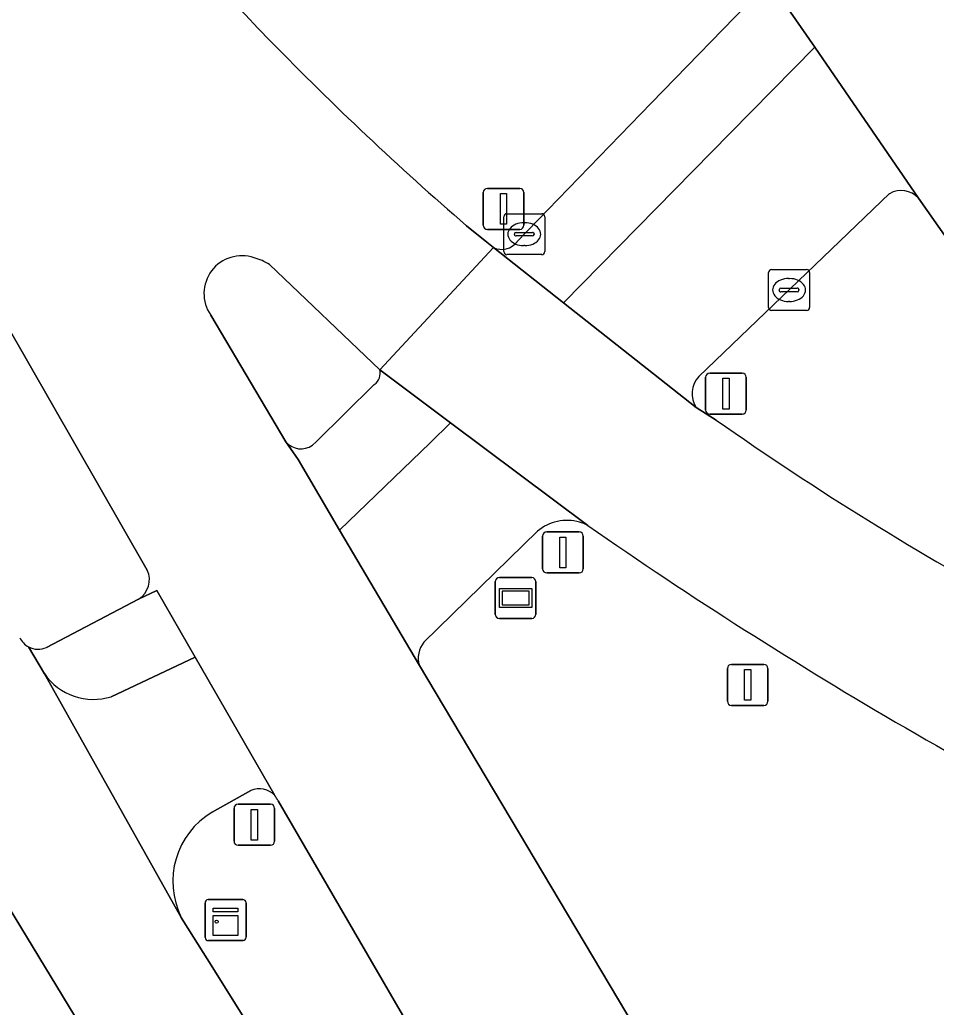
# Model space of a CAD drawing. Extents: x 155018 to 156648, y 383979 to 385733.
# Drawn here: x 155965.2 to 155987.55, y 384791.48 to 384815.58 of the extents above; entities that cross this region are included whole.
import ezdxf

# ---------------------------------------------------------------- set-up
doc = ezdxf.new("R2010")
doc.units = 0
for name, color, linetype in [('IMGEO_Afsluitpaal', 7, 'Continuous'), ('IMGEO_Berm_groen', 7, 'Continuous'), ('IMGEO_Fietspad_gesloten', 7, 'Continuous'), ('IMGEO_Kast', 7, 'Continuous'), ('IMGEO_Kolk', 7, 'Continuous'), ('IMGEO_Lichtmast', 7, 'Continuous'), ('IMGEO_Parkeervlak_open', 7, 'Continuous'), ('IMGEO_Rijbaan_lokaal_gesloten', 7, 'Continuous'), ('IMGEO_Rijbaan_regionaal_gesloten', 7, 'Continuous'), ('IMGEO_Verkeerseiland_gesloten', 7, 'Continuous'), ('IMGEO_Verkeerseiland_groen', 7, 'Continuous'), ('IMGEO_Voetpad_gesloten', 7, 'Continuous'), ('IMGEO_Wegwijzer', 7, 'Continuous')]:
    doc.layers.add(name, color=color, linetype=linetype)

msp = doc.modelspace()

# ---------------------------------------------------------------- linework, layer by layer
at = {"layer": 'IMGEO_Afsluitpaal'}
for p, q in [((155976.505, 384810.565), (155976.505, 384811.365)), ((155976.505, 384811.365), (155976.505, 384810.565)), ((155976.605, 384811.465), (155977.395, 384811.465)), ((155977.395, 384811.465), (155976.605, 384811.465)), ((155977.495, 384811.365), (155977.495, 384810.565)), ((155977.495, 384810.565), (155977.495, 384811.365)), ((155977.395, 384810.465), (155976.605, 384810.465)), ((155976.605, 384810.465), (155977.395, 384810.465)), ((155981.93, 384806.054), (155981.93, 384806.854)), ((155981.93, 384806.854), (155981.93, 384806.054)), ((155982.03, 384806.954), (155982.82, 384806.954)), ((155982.82, 384806.954), (155982.03, 384806.954)), ((155982.92, 384806.854), (155982.92, 384806.054)), ((155982.92, 384806.054), (155982.92, 384806.854)), ((155982.82, 384805.954), (155982.03, 384805.954)), ((155982.03, 384805.954), (155982.82, 384805.954)), ((155977.953, 384802.179), (155977.953, 384802.979)), ((155977.953, 384802.979), (155977.953, 384802.179)), ((155978.053, 384803.079), (155978.843, 384803.079)), ((155978.843, 384803.079), (155978.053, 384803.079)), ((155978.943, 384802.979), (155978.943, 384802.179)), ((155978.943, 384802.179), (155978.943, 384802.979)), ((155978.843, 384802.079), (155978.053, 384802.079)), ((155978.053, 384802.079), (155978.843, 384802.079)), ((155970.525, 384796.432), (155971.315, 384796.432)), ((155971.315, 384796.432), (155970.525, 384796.432)), ((155970.425, 384795.532), (155970.425, 384796.332)), ((155970.425, 384796.332), (155970.425, 384795.532)), ((155971.415, 384796.332), (155971.415, 384795.532)), ((155971.415, 384795.532), (155971.415, 384796.332)), ((155971.315, 384795.432), (155970.525, 384795.432)), ((155970.525, 384795.432), (155971.315, 384795.432))]:
    msp.add_line(p, q, dxfattribs=at)
for points in [[(155976.925, 384811.34), (155977.075, 384811.34), (155977.075, 384810.59), (155976.925, 384810.59), (155976.925, 384811.34)], [(155982.35, 384806.829), (155982.5, 384806.829), (155982.5, 384806.079), (155982.35, 384806.079), (155982.35, 384806.829)], [(155978.373, 384802.954), (155978.523, 384802.954), (155978.523, 384802.204), (155978.373, 384802.204), (155978.373, 384802.954)], [(155970.845, 384796.307), (155970.995, 384796.307), (155970.995, 384795.557), (155970.845, 384795.557), (155970.845, 384796.307)]]:
    msp.add_lwpolyline(points, dxfattribs=at)
for centre, start, end in [((155976.605, 384811.365), 90, 180), ((155976.605, 384811.365), 90, 180), ((155977.395, 384811.365), 0, 90), ((155977.395, 384811.365), 360, 90), ((155976.605, 384810.565), 180, 270), ((155976.605, 384810.565), 180, 270), ((155977.395, 384810.565), 270, 0), ((155977.395, 384810.565), 270, 0), ((155982.03, 384806.854), 90, 180), ((155982.03, 384806.854), 90, 180), ((155982.82, 384806.854), 0, 90), ((155982.82, 384806.854), 360, 90), ((155982.03, 384806.054), 180, 270), ((155982.03, 384806.054), 180, 270), ((155982.82, 384806.054), 270, 0), ((155982.82, 384806.054), 270, 0), ((155978.053, 384802.979), 90, 180), ((155978.053, 384802.979), 90, 180), ((155978.843, 384802.979), 0, 90), ((155978.843, 384802.979), 360, 90), ((155978.053, 384802.179), 180, 270), ((155978.053, 384802.179), 180, 270), ((155978.843, 384802.179), 270, 0), ((155978.843, 384802.179), 270, 0), ((155970.525, 384796.332), 90, 180), ((155970.525, 384796.332), 90, 180), ((155971.315, 384796.332), 0, 90), ((155971.315, 384796.332), 360, 90), ((155970.525, 384795.532), 180, 270), ((155970.525, 384795.532), 180, 270), ((155971.315, 384795.532), 270, 0), ((155971.315, 384795.532), 270, 0)]:
    msp.add_arc(centre, 0.1, start, end, dxfattribs=at)
at = {"layer": 'IMGEO_Berm_groen'}
for points in [[(155968.307, 384802.15), (155931.668, 384866.172), (155920.302, 384886.009), (155902.596, 384918.444), (155898.732, 384925.896), (155894.98, 384933.155)], [(155977.827, 384803.098), (155975.059, 384800.391)], [(155965.852, 384800.259), (155968.097, 384801.442)], [(155974.947, 384799.816), (155980.189, 384791.016), (155995.283, 384766.497)], [(155970.833, 384796.768), (155969.894, 384796.242)], [(155975.592, 384788.442), (155976.026, 384788.73), (155971.501, 384796.519)], [(155969.139, 384793.67), (155969.2, 384793.56), (155969.768, 384792.657), (155973.516, 384786.663), (155978.452, 384778.803)]]:
    msp.add_lwpolyline(points, dxfattribs=at)
for centre, radius, start, end in [((155978.543, 384802.256), 1.105, 73.7964, 130.3472), ((155978.548, 384802.263), 1.097, 62.4208, 73.9764), ((156043.829, 384896.348), 113.426, 235.17607, 244.46949), ((155967.813, 384801.911), 0.549, 301.1714, 25.7869), ((155965.661, 384800.727), 0.516, 206.3889, 241.2514), ((155965.649, 384800.72), 0.504, 242.0495, 293.7759), ((155975.532, 384800), 0.613, 140.4453, 197.5102), ((155971.042, 384796.307), 0.506, 41.6377, 114.3195), ((155971.038, 384796.305), 0.51, 24.8001, 41.5071), ((155970.903, 384794.549), 1.971, 120.7933, 206.4879)]:
    msp.add_arc(centre, radius, start, end, dxfattribs=at)
at = {"layer": 'IMGEO_Fietspad_gesloten'}
for points in [[(155891.806, 384922.174), (155901.33, 384904.485), (155909.95, 384888.824), (155922.729, 384865.669), (155940.418, 384835.124), (155959.664, 384802.736), (155961.452, 384799.64), (155970.449, 384784.821), (155975.409, 384776.674)], [(155987.12, 384811.227), (155984.592, 384814.908), (155982.531, 384812.81), (155978.466, 384808.671), (155981.698, 384806.117)], [(155981.767, 384806.877), (155986.418, 384811.336)], [(155979.056, 384803.235), (155975.709, 384805.744), (155975.206, 384805.257), (155972.999, 384803.12), (155974.947, 384799.816)], [(155975.059, 384800.391), (155977.827, 384803.098)], [(155978.452, 384778.803), (155973.516, 384786.663), (155969.768, 384792.657), (155969.2, 384793.56), (155969.139, 384793.67), (155965.8, 384799.62), (155965.413, 384800.275)], [(155969.48, 384800.023), (155967.432, 384799.058)], [(155971.42, 384796.643), (155969.48, 384800.023)], [(155965.8, 384799.62), (155969.139, 384793.67)], [(155969.894, 384796.242), (155970.833, 384796.768)]]:
    msp.add_lwpolyline(points, dxfattribs=at)
for centre, radius, start, end in [((155986.701, 384810.845), 0.566, 42.3424, 120.0059), ((155982.215, 384806.453), 0.617, 136.5756, 213.0491), ((155978.543, 384802.256), 1.105, 73.7964, 130.3472), ((155978.548, 384802.263), 1.097, 62.4208, 73.9764), ((155965.661, 384800.727), 0.516, 206.3889, 241.2514), ((155975.532, 384800), 0.613, 140.4453, 197.5102), ((155966.996, 384800.443), 1.452, 214.5186, 287.4778), ((155971.042, 384796.307), 0.506, 41.6377, 114.3195), ((155970.903, 384794.549), 1.971, 120.7933, 206.4879)]:
    msp.add_arc(centre, radius, start, end, dxfattribs=at)
at = {"layer": 'IMGEO_Kast'}
for p, q in [((155969.721, 384793.18), (155969.721, 384794.021)), ((155969.721, 384794.021), (155969.721, 384793.18)), ((155969.796, 384794.105), (155970.637, 384794.105)), ((155970.637, 384794.105), (155969.796, 384794.105)), ((155970.721, 384794.03), (155970.721, 384793.189)), ((155970.721, 384793.189), (155970.721, 384794.03)), ((155970.646, 384793.105), (155969.805, 384793.105)), ((155969.805, 384793.105), (155970.646, 384793.105))]:
    msp.add_line(p, q, dxfattribs=at)
for points in [[(155969.916, 384793.895), (155970.516, 384793.895), (155970.516, 384793.81), (155969.916, 384793.81), (155969.916, 384793.895)], [(155969.916, 384793.72), (155970.516, 384793.72), (155970.516, 384793.231), (155969.916, 384793.231), (155969.916, 384793.72)]]:
    msp.add_lwpolyline(points, dxfattribs=at)
msp.add_circle((155970, 384793.569), 0.0377, dxfattribs=at)
for centre, start, end in [((155969.799, 384794.027), 92.4484, 184.2845), ((155969.799, 384794.027), 92.4484, 184.2845), ((155970.643, 384794.027), 2.4484, 94.2845), ((155970.643, 384794.027), 2.4484, 94.2845), ((155969.799, 384793.183), 182.4484, 274.2845), ((155969.799, 384793.183), 182.4484, 274.2845), ((155970.643, 384793.183), 272.4484, 4.2845), ((155970.643, 384793.183), 272.4484, 4.2845)]:
    msp.add_arc(centre, 0.0779, start, end, dxfattribs=at)
at = {"layer": 'IMGEO_Kolk'}
for p, q in [((155977.005, 384809.921), (155977.005, 384810.773)), ((155977.08, 384810.847), (155977.932, 384810.847)), ((155978.006, 384810.773), (155978.006, 384809.921)), ((155977.493, 384810.627), (155977.518, 384810.627)), ((155977.264, 384810.341), (155977.264, 384810.353)), ((155977.702, 384810.304), (155977.304, 384810.304)), ((155977.307, 384810.39), (155977.705, 384810.39)), ((155977.748, 384810.353), (155977.748, 384810.341)), ((155977.516, 384810.067), (155977.491, 384810.067)), ((155977.932, 384809.847), (155977.08, 384809.847)), ((155983.539, 384809.484), (155984.391, 384809.484)), ((155983.464, 384808.558), (155983.464, 384809.41)), ((155983.952, 384809.264), (155983.977, 384809.264)), ((155984.465, 384809.41), (155984.465, 384808.558)), ((155983.723, 384808.978), (155983.723, 384808.99)), ((155983.766, 384809.027), (155984.164, 384809.027)), ((155984.207, 384808.99), (155984.207, 384808.978)), ((155984.161, 384808.941), (155983.763, 384808.941)), ((155984.391, 384808.484), (155983.539, 384808.484)), ((155983.975, 384808.704), (155983.95, 384808.704))]:
    msp.add_line(p, q, dxfattribs=at)
for points in [[(155977.005, 384809.921), (155977.005, 384810.773)], [(155977.08, 384810.847), (155977.932, 384810.847)], [(155978.006, 384810.773), (155978.006, 384809.921)], [(155977.932, 384809.847), (155977.08, 384809.847)], [(155983.539, 384809.484), (155984.391, 384809.484)], [(155983.464, 384808.558), (155983.464, 384809.41)], [(155984.465, 384809.41), (155984.465, 384808.558)], [(155984.391, 384808.484), (155983.539, 384808.484)]]:
    msp.add_lwpolyline(points, dxfattribs=at)
for centre, radius, start, end in [((155977.082, 384810.771), 0.0765, 91.552, 178.448), ((155977.082, 384810.771), 0.0765, 91.552, 178.448), ((155977.93, 384810.771), 0.0765, 1.552, 88.448), ((155977.93, 384810.771), 0.0765, 1.552, 88.448), ((155977.304, 384810.35), 0.0403, 85.8775, 175.7526), ((155977.301, 384810.34), 0.0366, 178.938, 274.7102), ((155977.705, 384810.347), 0.043, 264.8664, 352.4533), ((155977.709, 384810.352), 0.0386, 1.7309, 96.639), ((155977.082, 384809.923), 0.0765, 181.552, 268.448), ((155977.082, 384809.923), 0.0765, 181.552, 268.448), ((155977.93, 384809.923), 0.0765, 271.552, 358.448), ((155977.93, 384809.923), 0.0765, 271.552, 358.448), ((155983.541, 384809.408), 0.0765, 91.552, 178.448), ((155983.541, 384809.408), 0.0765, 91.552, 178.448), ((155984.389, 384809.408), 0.0765, 1.552, 88.448), ((155984.389, 384809.408), 0.0765, 1.552, 88.448), ((155983.763, 384808.987), 0.0403, 85.8775, 175.7526), ((155983.76, 384808.977), 0.0366, 178.938, 274.7102), ((155984.164, 384808.984), 0.043, 264.8664, 352.4533), ((155984.168, 384808.989), 0.0386, 1.7309, 96.639), ((155983.541, 384808.56), 0.0765, 181.552, 268.448), ((155983.541, 384808.56), 0.0765, 181.552, 268.448), ((155984.389, 384808.56), 0.0765, 271.552, 358.448), ((155984.389, 384808.56), 0.0765, 271.552, 358.448)]:
    msp.add_arc(centre, radius, start, end, dxfattribs=at)
for centre, major_axis, ratio, start_param, end_param in [((155977.492, 384810.347), (-0.387, 0.002), 0.722429, 4.712389, 7.853982), ((155977.517, 384810.347), (-0.39, 0.002), 0.717154, 1.570796, 4.712389), ((155983.951, 384808.984), (-0.387, 0.002), 0.722429, 4.712389, 7.853982), ((155983.976, 384808.984), (-0.39, 0.002), 0.717154, 1.570796, 4.712389)]:
    msp.add_ellipse(centre, major_axis=major_axis, ratio=ratio, start_param=start_param, end_param=end_param, dxfattribs=at)
at = {"layer": 'IMGEO_Lichtmast'}
for p, q in [((155982.559, 384799.845), (155983.349, 384799.845)), ((155983.349, 384799.845), (155982.559, 384799.845)), ((155982.459, 384798.945), (155982.459, 384799.745)), ((155982.459, 384799.745), (155982.459, 384798.945)), ((155983.449, 384799.745), (155983.449, 384798.945)), ((155983.449, 384798.945), (155983.449, 384799.745)), ((155983.349, 384798.845), (155982.559, 384798.845)), ((155982.559, 384798.845), (155983.349, 384798.845))]:
    msp.add_line(p, q, dxfattribs=at)
msp.add_lwpolyline([(155982.879, 384799.72), (155983.029, 384799.72), (155983.029, 384798.97), (155982.879, 384798.97), (155982.879, 384799.72)], dxfattribs=at)
for centre, start, end in [((155982.559, 384799.745), 90, 180), ((155982.559, 384799.745), 90, 180), ((155983.349, 384799.745), 0, 90), ((155983.349, 384799.745), 360, 90), ((155982.559, 384798.945), 180, 270), ((155982.559, 384798.945), 180, 270), ((155983.349, 384798.945), 270, 0), ((155983.349, 384798.945), 270, 0)]:
    msp.add_arc(centre, 0.1, start, end, dxfattribs=at)
at = {"layer": 'IMGEO_Parkeervlak_open'}
msp.add_arc((156051.951, 384878.865), 86.536, 209.1263, 231.3242, dxfattribs=at)
at = {"layer": 'IMGEO_Rijbaan_lokaal_gesloten'}
msp.add_lwpolyline([(155912.529, 384944.815), (155918.109, 384932.502), (155925.205, 384917.685), (155925.651, 384916.782), (155926.098, 384915.88), (155926.547, 384914.979), (155928.826, 384910.5), (155931.147, 384906.043), (155933.51, 384901.609), (155935.89, 384897.326), (155938.292, 384893.055), (155940.718, 384888.798), (155948.253, 384875.822), (155956.062, 384862.435), (155963.834, 384849.111), (155971.597, 384835.865), (155973.203, 384833.364), (155981.253, 384820.042), (155983.336, 384816.735), (155984.592, 384814.908), (155987.12, 384811.227), (155988.5, 384809.261), (155990.13, 384807.18)], dxfattribs=at)
msp.add_arc((156051.951, 384878.865), 86.536, 209.1263, 231.3242, dxfattribs=at)
at = {"layer": 'IMGEO_Rijbaan_regionaal_gesloten'}
for points in [[(155894.98, 384933.155), (155898.732, 384925.896), (155902.596, 384918.444), (155920.302, 384886.009), (155931.668, 384866.172), (155968.307, 384802.15)], [(155971.292, 384809.604), (155973.98, 384807.04), (155976.755, 384810.022), (155976.595, 384810.148), (155976.095, 384810.554)], [(155982.19, 384805.81), (155981.698, 384806.117), (155978.466, 384808.671), (155976.755, 384810.022), (155973.98, 384807.04), (155975.709, 384805.744), (155979.056, 384803.235)], [(155995.283, 384766.497), (155980.189, 384791.016), (155974.947, 384799.816), (155972.999, 384803.12), (155971.987, 384804.849), (155971.692, 384805.275), (155969.856, 384808.37)], [(155968.097, 384801.442), (155968.544, 384801.653), (155969.48, 384800.023), (155971.42, 384796.643)], [(155971.501, 384796.519), (155976.026, 384788.73), (155994.191, 384759.185)]]:
    msp.add_lwpolyline(points, dxfattribs=at)
for centre, radius, start, end in [((156022.267, 384864.099), 70.717, 212.33554, 223.9085), ((156026.792, 384869.121), 77.461, 224.26348, 229.11968), ((155970.616, 384808.896), 0.924, 71.1396, 214.69), ((155970.551, 384808.441), 1.379, 57.5077, 74.7084), ((156026.398, 384868.672), 76.851, 234.88287, 241.52259), ((156043.829, 384896.348), 113.426, 235.17607, 244.46949), ((155967.813, 384801.911), 0.549, 301.1714, 25.7869), ((155971.038, 384796.305), 0.51, 24.8001, 41.5071)]:
    msp.add_arc(centre, radius, start, end, dxfattribs=at)
at = {"layer": 'IMGEO_Verkeerseiland_gesloten'}
for points in [[(155973.98, 384807.04), (155971.292, 384809.604)], [(155969.856, 384808.37), (155971.692, 384805.275)], [(155972.337, 384805.195), (155972.428, 384805.28), (155973.848, 384806.678)]]:
    msp.add_lwpolyline(points, dxfattribs=at)
for centre, radius, start, end in [((155970.616, 384808.896), 0.924, 71.1396, 214.69), ((155970.551, 384808.441), 1.379, 57.5077, 74.7084), ((155973.661, 384806.951), 0.331, 304.3852, 15.5469), ((155972.058, 384805.589), 0.482, 220.569, 305.2903)]:
    msp.add_arc(centre, radius, start, end, dxfattribs=at)
at = {"layer": 'IMGEO_Verkeerseiland_groen'}
for points in [[(155977.328, 384810.162), (155980.601, 384813.541), (155983.227, 384816.253)], [(155986.418, 384811.336), (155981.767, 384806.877)], [(155990.13, 384807.18), (155988.5, 384809.261), (155987.12, 384811.227)], [(155976.095, 384810.554), (155976.595, 384810.148), (155976.755, 384810.022)], [(155981.698, 384806.117), (155982.19, 384805.81)]]:
    msp.add_lwpolyline(points, dxfattribs=at)
for centre, radius, start, end in [((156022.267, 384864.099), 70.717, 212.33554, 223.9085), ((156026.792, 384869.121), 77.461, 224.26348, 229.11968), ((155986.701, 384810.845), 0.566, 42.3424, 120.0059), ((155976.957, 384810.44), 0.464, 244.2357, 323.2243), ((155982.215, 384806.453), 0.617, 136.5756, 213.0491), ((156026.398, 384868.672), 76.851, 234.88287, 241.52259)]:
    msp.add_arc(centre, radius, start, end, dxfattribs=at)
at = {"layer": 'IMGEO_Voetpad_gesloten'}
for points in [[(155975.409, 384776.674), (155970.449, 384784.821), (155961.452, 384799.64), (155959.664, 384802.736), (155940.418, 384835.124), (155922.729, 384865.669), (155909.95, 384888.824), (155901.33, 384904.485), (155891.806, 384922.174)], [(155984.592, 384814.908), (155983.336, 384816.735)], [(155983.227, 384816.253), (155980.601, 384813.541), (155977.328, 384810.162)], [(155976.755, 384810.022), (155978.466, 384808.671), (155982.531, 384812.81), (155984.592, 384814.908)], [(155975.206, 384805.257), (155975.709, 384805.744), (155973.98, 384807.04)], [(155973.848, 384806.678), (155972.428, 384805.28), (155972.337, 384805.195)], [(155971.692, 384805.275), (155971.987, 384804.849), (155972.999, 384803.12), (155975.206, 384805.257)], [(155968.544, 384801.653), (155968.097, 384801.442), (155965.852, 384800.259)], [(155967.432, 384799.058), (155969.48, 384800.023), (155968.544, 384801.653)], [(155965.413, 384800.275), (155965.8, 384799.62)]]:
    msp.add_lwpolyline(points, dxfattribs=at)
for centre, radius, start, end in [((155976.957, 384810.44), 0.464, 244.2357, 323.2243), ((155973.661, 384806.951), 0.331, 304.3852, 15.5469), ((155972.058, 384805.589), 0.482, 220.569, 305.2903), ((155965.649, 384800.72), 0.504, 242.0495, 293.7759), ((155966.996, 384800.443), 1.452, 214.5186, 287.4778)]:
    msp.add_arc(centre, radius, start, end, dxfattribs=at)
at = {"layer": 'IMGEO_Wegwijzer'}
for p, q in [((155976.898, 384801.967), (155977.688, 384801.967)), ((155977.688, 384801.967), (155976.898, 384801.967)), ((155976.798, 384801.067), (155976.798, 384801.867)), ((155976.798, 384801.867), (155976.798, 384801.067)), ((155977.788, 384801.867), (155977.788, 384801.067)), ((155977.788, 384801.067), (155977.788, 384801.867)), ((155977.688, 384800.967), (155976.898, 384800.967)), ((155976.898, 384800.967), (155977.688, 384800.967))]:
    msp.add_line(p, q, dxfattribs=at)
for points in [[(155976.899, 384801.699), (155977.687, 384801.699), (155977.687, 384801.235), (155976.899, 384801.235), (155976.899, 384801.699)], [(155976.964, 384801.634), (155976.964, 384801.3), (155977.622, 384801.3), (155977.622, 384801.634), (155976.964, 384801.634)]]:
    msp.add_lwpolyline(points, dxfattribs=at)
for centre, start, end in [((155976.898, 384801.867), 90, 180), ((155976.898, 384801.867), 90, 180), ((155977.688, 384801.867), 0, 90), ((155977.688, 384801.867), 360, 90), ((155976.898, 384801.067), 180, 270), ((155976.898, 384801.067), 180, 270), ((155977.688, 384801.067), 270, 0), ((155977.688, 384801.067), 270, 0)]:
    msp.add_arc(centre, 0.1, start, end, dxfattribs=at)

doc.saveas('drawing.dxf')
